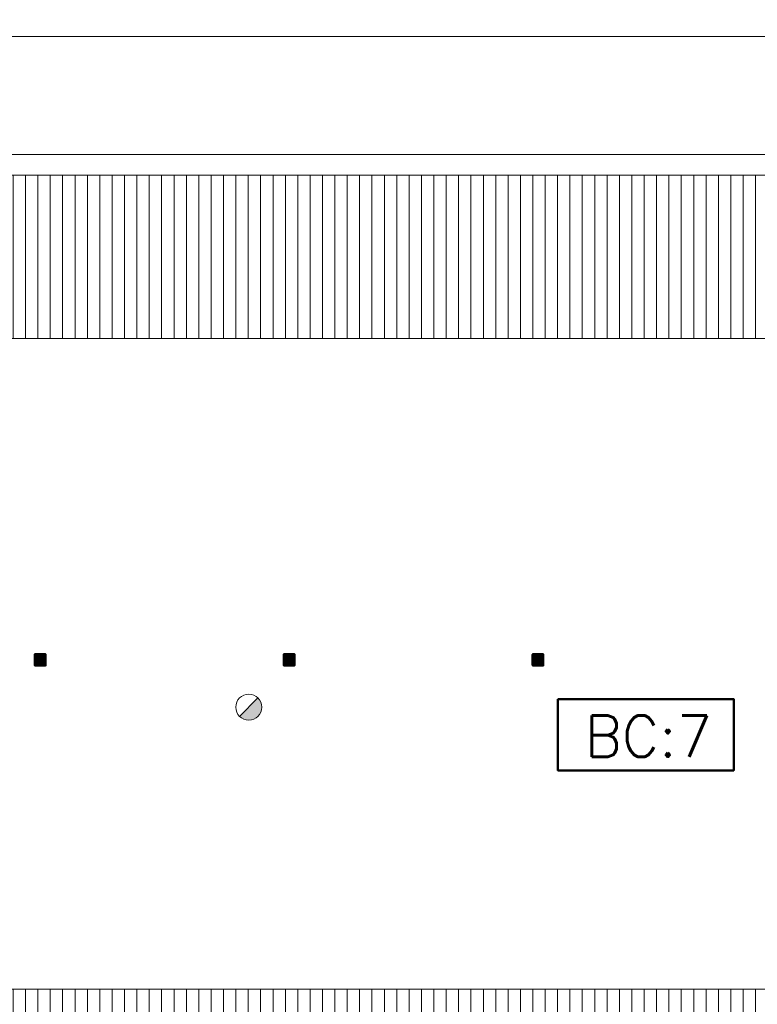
# Model space of a CAD drawing. Header units: millimetres. Extents: x -13022 to 1371524, y -38729 to 632593.
# Tile 378 of 381: x 1275803 to 1284745, y -11459 to 482. Entities that reach past the tile are written whole.
import ezdxf

# ---------------------------------------------------------------- set-up
doc = ezdxf.new("R2010")
doc.units = ezdxf.units.MM
doc.header["$LTSCALE"] = 35
doc.set_wipeout_variables(frame=1)
doc.linetypes.add('DASHED', pattern=[200, 100, -100])
doc.linetypes.add('DIVIDE', pattern=[1250, 862.5, -112.5, 25, -112.5, 25, -112.5])
for name, color, linetype, lineweight in [('A LIJN 4', 4, 'Continuous', 50), ('Al65----_beveiliging-inst', 92, 'Continuous', 9), ('B95 tekst', 7, 'Continuous', 25), ('brandveiligheid voorzieningen', 10, 'Continuous', 9)]:
    doc.layers.add(name, color=color, linetype=linetype, lineweight=lineweight)
for name, color, linetype in [('LAYER102', 1, 'Continuous'), ('LAYER111', 7, 'Continuous'), ('LAYER22', 7, 'Continuous'), ('LAYER27', 7, 'Continuous'), ('LAYER28', 7, 'Continuous')]:
    doc.layers.add(name, color=color, linetype=linetype)
doc.styles.add('Algemeen', font='simplex.shx', dxfattribs={"height": 2.5})
doc.styles.get("Standard").update_dxf_attribs({"font": 'simplex.shx'})
doc.dimstyles.new('~R----C~', dxfattribs={"dimtxt": 162, "dimasz": 180, "dimexe": 0.18, "dimexo": 0.0625, "dimgap": 16.2, "dimtad": 1, "dimdec": 0, "dimzin": 0, "dimdsep": 46, "dimtxsty": 'Standard', "dimcen": 0.09, "dimse1": 1, "dimse2": 1, "dimclrd": 7, "dimadec": 0, "dimazin": 0, "dimtfac": 1, "dimtdec": 4, "dimtmove": 0, "dimatfit": 3, "dimfxl": 1, "dimtolj": 1, "dimtzin": 0, "dimlwd": 13, "dimarcsym": 0})
pattern_1 = [(45, (1080127.6666, 185457.6486), (-0.2121320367, 0.2121320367), []), (45, (1080127.6666, 185457.86073), (-0.2121320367, 0.2121320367), [])]

# ---------------------------------------------------------------- blocks, each defined once
blk = doc.blocks.new('*D210')
at = {"layer": 'Defpoints', "color": 0, "linetype": 'Continuous', "transparency": 16777216}
for p in [(1321025, 279), (1263519, -1302), (1321025, -1302)]:
    blk.add_point(p, dxfattribs=at)
at = {"layer": 'LAYER102', "color": 7, "linetype": 'Continuous', "lineweight": 13, "transparency": 16777216}
blk.add_line((1263699, 279), (1320845, 279), dxfattribs=at)
at = {"layer": 'LAYER102', "color": 7, "linetype": 'Continuous', "transparency": 16777216}
for points in [[(1263699, 309), (1263699, 249), (1263519, 279)], [(1320845, 309), (1320845, 249), (1321025, 279)]]:
    blk.add_solid(points, dxfattribs=at)
at = {"layer": 'LAYER102', "color": 0, "linetype": 'Continuous', "transparency": 16777216, "insert": (1292272, 376), "char_height": 162, "attachment_point": 5}
blk.add_mtext('\\A1;57506', dxfattribs=at)
blk = doc.blocks.new('Brandmelder')
at = {"layer": 'brandveiligheid voorzieningen'}
blk.add_hatch(color=256, dxfattribs=at).paths.add_polyline_path([(76.62, -89.8, 0.198912), (75.85, -87.94), (72.13, -91.66, 0.668179)])
blk.add_line((72.13, -91.66), (75.85, -87.94), dxfattribs=at)
blk.add_circle((73.99, -89.8), 2.63, dxfattribs=at)

msp = doc.modelspace()

# ---------------------------------------------------------------- hatches: boundary and pattern name
at = {"layer": 'LAYER111', "linetype": 'Continuous', "lineweight": 5}
for points in [[(1275993.667, -7345.18, -0.414728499), (1275988.667, -7340.18), (1275988.667, -7224.18, -0.413870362), (1275993.667, -7219.18), (1276109.667, -7219.18, -0.413470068), (1276114.667, -7224.18), (1276114.667, -7340.18, -0.413927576), (1276109.667, -7345.18)], [(1279010.667, -7345.18, -0.414728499), (1279005.667, -7340.18), (1279005.667, -7224.18, -0.413870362), (1279010.667, -7219.18), (1279126.667, -7219.18, -0.413470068), (1279131.667, -7224.18), (1279131.667, -7340.18, -0.413927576), (1279126.667, -7345.18)], [(1282027.667, -7345.18, -0.414728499), (1282022.667, -7340.18), (1282022.667, -7224.18, -0.413870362), (1282027.667, -7219.18), (1282143.667, -7219.18, -0.413470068), (1282148.667, -7224.18), (1282148.667, -7340.18, -0.413927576), (1282143.667, -7345.18)]]:
    msp.add_hatch(color=254, dxfattribs=at).paths.add_polyline_path(points, flags=0)
at = {"layer": 'LAYER27', "linetype": 'Continuous', "lineweight": 13}
h = msp.add_hatch(dxfattribs=at)
h.set_pattern_fill("~A--G'+~", style=0, pattern_type=0)
h.set_pattern_definition([(90, (1263423.67, -3384.79), (-150, 9e-15), [])])
h.paths.add_polyline_path([(1263423.667, -3384.789), (1263423.667, -1401.695), (1321119.667, -1401.695), (1321119.667, -3384.789)], flags=0)
h = msp.add_hatch(dxfattribs=at)
h.set_pattern_fill("~A--G'+~", style=0, pattern_type=0)
h.set_pattern_definition([(90, (1263423.67, -13251.68), (-150, 9e-15), [])])
h.paths.add_polyline_path([(1263423.667, -13251.68), (1263423.667, -11276.695), (1321119.667, -11276.695), (1321119.667, -13251.68)], flags=0)

# ---------------------------------------------------------------- linework, layer by layer
at = {"layer": 'A LIJN 4', "ltscale": 0.1}
msp.add_lwpolyline([(1282327.941, -7758.048), (1284460.102, -7758.048), (1284460.102, -8623.04), (1282327.941, -8623.04)], close=True, dxfattribs=at)
at = {"layer": 'LAYER22', "color": 7, "linetype": 'Continuous', "lineweight": 18}
msp.add_lwpolyline([(1263423.667, -1401.695), (1263423.667, -1151.695), (1321119.667, -1151.695), (1321119.667, -1401.695)], close=True, dxfattribs=at)
at = {"layer": 'LAYER22', "color": 7, "linetype": 'DASHED', "lineweight": 18}
msp.add_lwpolyline([(1263423.667, -1401.695), (1263423.667, -1151.695), (1321119.667, -1151.695), (1321119.667, -1401.695)], close=True, dxfattribs=at)
at = {"layer": 'LAYER22', "color": 7, "linetype": 'DIVIDE', "lineweight": 18}
for points in [[(1263423.667, -3384.789), (1321119.667, -3384.789)], [(1263423.667, -11276.695), (1321119.667, -11276.695)]]:
    msp.add_lwpolyline(points, dxfattribs=at)
at = {"layer": 'LAYER28', "color": 7, "linetype": 'Continuous', "lineweight": 25}
for points in [[(1276124.667, -7340.18), (1276124.667, -7224.18, 0.414213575), (1276109.667, -7209.18), (1275993.667, -7209.18, 0.414213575), (1275978.667, -7224.18), (1275978.667, -7340.18, 0.414213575), (1275993.667, -7355.18), (1276109.667, -7355.18, 0.414213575), (1276124.667, -7340.18)], [(1276124.667, -7340.18), (1276124.667, -7224.18, 0.414213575), (1276109.667, -7209.18), (1275993.667, -7209.18, 0.414213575), (1275978.667, -7224.18), (1275978.667, -7340.18, 0.414213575), (1275993.667, -7355.18), (1276109.667, -7355.18, 0.414213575), (1276124.667, -7340.18)], [(1279141.667, -7340.18), (1279141.667, -7224.18, 0.414213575), (1279126.667, -7209.18), (1279010.667, -7209.18, 0.414213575), (1278995.667, -7224.18), (1278995.667, -7340.18, 0.414213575), (1279010.667, -7355.18), (1279126.667, -7355.18, 0.414213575), (1279141.667, -7340.18)], [(1279141.667, -7340.18), (1279141.667, -7224.18, 0.414213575), (1279126.667, -7209.18), (1279010.667, -7209.18, 0.414213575), (1278995.667, -7224.18), (1278995.667, -7340.18, 0.414213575), (1279010.667, -7355.18), (1279126.667, -7355.18, 0.414213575), (1279141.667, -7340.18)], [(1282158.667, -7340.18), (1282158.667, -7224.18, 0.414213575), (1282143.667, -7209.18), (1282027.667, -7209.18, 0.414213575), (1282012.667, -7224.18), (1282012.667, -7340.18, 0.414213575), (1282027.667, -7355.18), (1282143.667, -7355.18, 0.414213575), (1282158.667, -7340.18)], [(1282158.667, -7340.18), (1282158.667, -7224.18, 0.414213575), (1282143.667, -7209.18), (1282027.667, -7209.18, 0.414213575), (1282012.667, -7224.18), (1282012.667, -7340.18, 0.414213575), (1282027.667, -7355.18), (1282143.667, -7355.18, 0.414213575), (1282158.667, -7340.18)]]:
    msp.add_lwpolyline(points, format="xyb", close=True, dxfattribs=at)

# ---------------------------------------------------------------- block references
at = {"layer": 'Al65----_beveiliging-inst', "xscale": 60, "yscale": 60, "zscale": 60}
msp.add_blockref('Brandmelder', (1274140.566, -2467.447), dxfattribs=at)

# ---------------------------------------------------------------- texts
at = {"layer": 'B95 tekst', "insert": (1283425.005, -7957.655), "char_height": 500, "width": 13151.73817, "attachment_point": 2, "style": 'Algemeen'}
msp.add_mtext('BC:7', dxfattribs=at)

# ---------------------------------------------------------------- dimensions: what is measured, and where the dimension line sits
at = {"layer": 'LAYER102', "color": 7, "linetype": 'Continuous'}
dim = msp.add_linear_dim(base=(1321024.667, 278.664), p1=(1263518.667, -1301.68), p2=(1321024.667, -1301.68), dimstyle='~R----C~', dxfattribs=at)
dim.commit()
dim.dimension.update_dxf_attribs({"geometry": '*D210', "text_midpoint": (1292271.667, 375.864)})

# ---------------------------------------------------------------- next in the draw order: wipeouts: each hides what was drawn before it
at = {"linetype": 'Continuous'}
for points in [[(1275993.667, -7355.18), (1275986.167, -7353.164), (1275980.682, -7347.68), (1275978.667, -7340.18), (1275978.667, -7224.18), (1275980.682, -7216.68), (1275986.167, -7211.195), (1275993.667, -7209.18), (1276109.667, -7209.18), (1276117.167, -7211.195), (1276122.651, -7216.68), (1276124.667, -7224.18), (1276124.667, -7340.18), (1276122.651, -7347.68), (1276117.167, -7353.164), (1276109.667, -7355.18), (1276051.667, -7355.18), (1276051.667, -7345.18), (1276109.667, -7345.18), (1276113.198, -7343.711), (1276114.667, -7340.18), (1276114.667, -7224.18), (1276113.198, -7220.648), (1276109.667, -7219.18), (1275993.667, -7219.18), (1275990.135, -7220.648), (1275988.667, -7224.18), (1275988.667, -7340.18), (1275990.135, -7343.711), (1275993.667, -7345.18), (1276051.667, -7345.18), (1276051.667, -7355.18)], [(1279010.667, -7355.18), (1279003.167, -7353.164), (1278997.682, -7347.68), (1278995.667, -7340.18), (1278995.667, -7224.18), (1278997.682, -7216.68), (1279003.167, -7211.195), (1279010.667, -7209.18), (1279126.667, -7209.18), (1279134.167, -7211.195), (1279139.651, -7216.68), (1279141.667, -7224.18), (1279141.667, -7340.18), (1279139.651, -7347.68), (1279134.167, -7353.164), (1279126.667, -7355.18), (1279068.667, -7355.18), (1279068.667, -7345.18), (1279126.667, -7345.18), (1279130.198, -7343.711), (1279131.667, -7340.18), (1279131.667, -7224.18), (1279130.198, -7220.648), (1279126.667, -7219.18), (1279010.667, -7219.18), (1279007.135, -7220.648), (1279005.667, -7224.18), (1279005.667, -7340.18), (1279007.135, -7343.711), (1279010.667, -7345.18), (1279068.667, -7345.18), (1279068.667, -7355.18)], [(1282027.667, -7355.18), (1282020.167, -7353.164), (1282014.682, -7347.68), (1282012.667, -7340.18), (1282012.667, -7224.18), (1282014.682, -7216.68), (1282020.167, -7211.195), (1282027.667, -7209.18), (1282143.667, -7209.18), (1282151.167, -7211.195), (1282156.651, -7216.68), (1282158.667, -7224.18), (1282158.667, -7340.18), (1282156.651, -7347.68), (1282151.167, -7353.164), (1282143.667, -7355.18), (1282085.667, -7355.18), (1282085.667, -7345.18), (1282143.667, -7345.18), (1282147.198, -7343.711), (1282148.667, -7340.18), (1282148.667, -7224.18), (1282147.198, -7220.648), (1282143.667, -7219.18), (1282027.667, -7219.18), (1282024.135, -7220.648), (1282022.667, -7224.18), (1282022.667, -7340.18), (1282024.135, -7343.711), (1282027.667, -7345.18), (1282085.667, -7345.18), (1282085.667, -7355.18)]]:
    msp.add_wipeout(points, dxfattribs=at).dxf.layer = 'LAYER111'

# ---------------------------------------------------------------- next in the draw order: hatches: boundary and pattern name
at = {"layer": 'LAYER28', "linetype": 'Continuous', "lineweight": 13}
h = msp.add_hatch(dxfattribs=at)
h.set_pattern_fill('~A--FYV~', style=0, pattern_type=0)
h.set_pattern_definition(pattern_1)
h.paths.add_polyline_path([(1276051.667, -7355.18), (1276051.667, -7345.18), (1275993.667, -7345.18, -0.414213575), (1275988.667, -7340.18), (1275988.667, -7224.18, -0.414213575), (1275993.667, -7219.18), (1276109.667, -7219.18, -0.414213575), (1276114.667, -7224.18), (1276114.667, -7340.18, -0.414213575), (1276109.667, -7345.18), (1276051.667, -7345.18), (1276051.667, -7355.18), (1276109.667, -7355.18, 0.414213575), (1276124.667, -7340.18), (1276124.667, -7224.18, 0.414213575), (1276109.667, -7209.18), (1275993.667, -7209.18, 0.414213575), (1275978.667, -7224.18), (1275978.667, -7340.18, 0.414213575), (1275993.667, -7355.18)], flags=0)
h = msp.add_hatch(dxfattribs=at)
h.set_pattern_fill('~A--FYV~', style=0, pattern_type=0)
h.set_pattern_definition(pattern_1)
h.paths.add_polyline_path([(1279068.667, -7355.18), (1279068.667, -7345.18), (1279010.667, -7345.18, -0.414213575), (1279005.667, -7340.18), (1279005.667, -7224.18, -0.414213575), (1279010.667, -7219.18), (1279126.667, -7219.18, -0.414213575), (1279131.667, -7224.18), (1279131.667, -7340.18, -0.414213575), (1279126.667, -7345.18), (1279068.667, -7345.18), (1279068.667, -7355.18), (1279126.667, -7355.18, 0.414213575), (1279141.667, -7340.18), (1279141.667, -7224.18, 0.414213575), (1279126.667, -7209.18), (1279010.667, -7209.18, 0.414213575), (1278995.667, -7224.18), (1278995.667, -7340.18, 0.414213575), (1279010.667, -7355.18)], flags=0)
h = msp.add_hatch(dxfattribs=at)
h.set_pattern_fill('~A--FYV~', style=0, pattern_type=0)
h.set_pattern_definition(pattern_1)
h.paths.add_polyline_path([(1282085.667, -7355.18), (1282085.667, -7345.18), (1282027.667, -7345.18, -0.414213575), (1282022.667, -7340.18), (1282022.667, -7224.18, -0.414213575), (1282027.667, -7219.18), (1282143.667, -7219.18, -0.414213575), (1282148.667, -7224.18), (1282148.667, -7340.18, -0.414213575), (1282143.667, -7345.18), (1282085.667, -7345.18), (1282085.667, -7355.18), (1282143.667, -7355.18, 0.414213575), (1282158.667, -7340.18), (1282158.667, -7224.18, 0.414213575), (1282143.667, -7209.18), (1282027.667, -7209.18, 0.414213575), (1282012.667, -7224.18), (1282012.667, -7340.18, 0.414213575), (1282027.667, -7355.18)], flags=0)

# ---------------------------------------------------------------- next in the draw order: linework, layer by layer
at = {"layer": 'LAYER28', "color": 7, "linetype": 'Continuous', "lineweight": 25}
for points in [[(1276051.667, -7355.18), (1276051.667, -7345.18), (1275993.667, -7345.18, -0.414213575), (1275988.667, -7340.18), (1275988.667, -7224.18, -0.414213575), (1275993.667, -7219.18), (1276109.667, -7219.18, -0.414213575), (1276114.667, -7224.18), (1276114.667, -7340.18, -0.414213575), (1276109.667, -7345.18), (1276051.667, -7345.18), (1276051.667, -7355.18), (1276109.667, -7355.18, 0.414213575), (1276124.667, -7340.18), (1276124.667, -7224.18, 0.414213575), (1276109.667, -7209.18), (1275993.667, -7209.18, 0.414213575), (1275978.667, -7224.18), (1275978.667, -7340.18, 0.414213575), (1275993.667, -7355.18)], [(1279068.667, -7355.18), (1279068.667, -7345.18), (1279010.667, -7345.18, -0.414213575), (1279005.667, -7340.18), (1279005.667, -7224.18, -0.414213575), (1279010.667, -7219.18), (1279126.667, -7219.18, -0.414213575), (1279131.667, -7224.18), (1279131.667, -7340.18, -0.414213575), (1279126.667, -7345.18), (1279068.667, -7345.18), (1279068.667, -7355.18), (1279126.667, -7355.18, 0.414213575), (1279141.667, -7340.18), (1279141.667, -7224.18, 0.414213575), (1279126.667, -7209.18), (1279010.667, -7209.18, 0.414213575), (1278995.667, -7224.18), (1278995.667, -7340.18, 0.414213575), (1279010.667, -7355.18)], [(1282085.667, -7355.18), (1282085.667, -7345.18), (1282027.667, -7345.18, -0.414213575), (1282022.667, -7340.18), (1282022.667, -7224.18, -0.414213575), (1282027.667, -7219.18), (1282143.667, -7219.18, -0.414213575), (1282148.667, -7224.18), (1282148.667, -7340.18, -0.414213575), (1282143.667, -7345.18), (1282085.667, -7345.18), (1282085.667, -7355.18), (1282143.667, -7355.18, 0.414213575), (1282158.667, -7340.18), (1282158.667, -7224.18, 0.414213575), (1282143.667, -7209.18), (1282027.667, -7209.18, 0.414213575), (1282012.667, -7224.18), (1282012.667, -7340.18, 0.414213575), (1282027.667, -7355.18)]]:
    msp.add_lwpolyline(points, format="xyb", close=True, dxfattribs=at)

doc.saveas('drawing.dxf')
